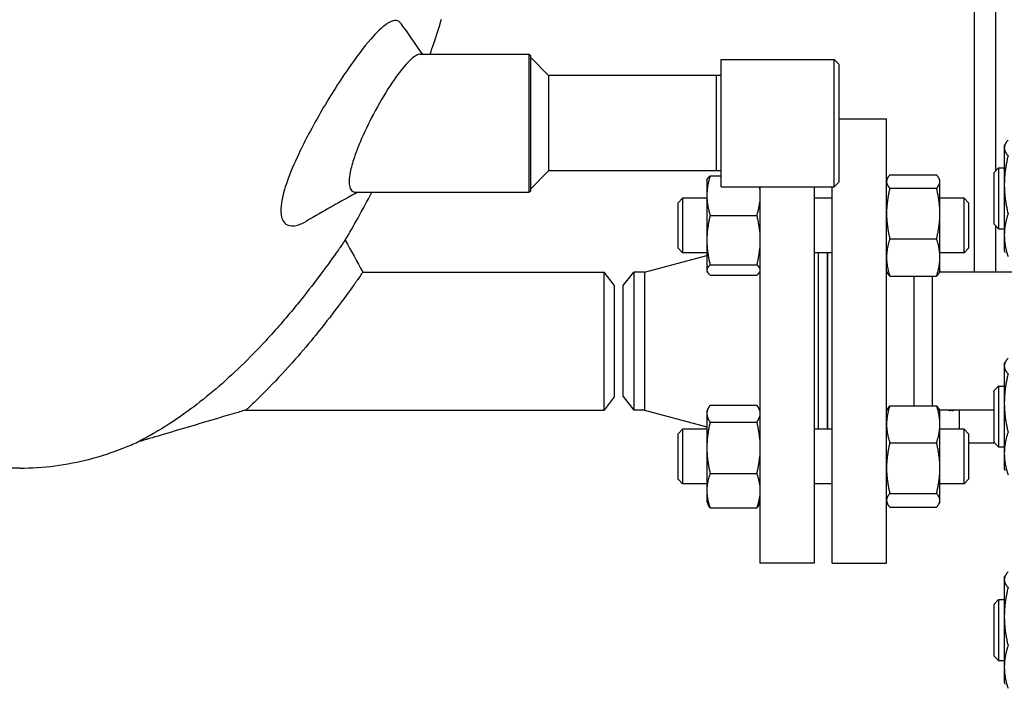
# Model space of a CAD drawing. Header units: inches. Extents: x 24 to 1128, y -69 to 748.
# Tile 501 of 656: x 738.41 to 751.96, y 163.26 to 172.47. Entities that reach past the tile are written whole.
import ezdxf

# ---------------------------------------------------------------- set-up
doc = ezdxf.new("R2010")
doc.units = ezdxf.units.IN
doc.header["$LTSCALE"] = 32
doc.header["$MEASUREMENT"] = 0
doc.layers.add('Visible (ANSI)', color=7, linetype='Continuous', lineweight=30)

msp = doc.modelspace()

# ---------------------------------------------------------------- linework, layer by layer
at = {"layer": 'Visible (ANSI)'}
for p, q in [((751.54563, 181.04384), (751.54563, 168.99617)), ((751.84563, 170.39441), (751.84563, 181.04384)), ((743.92002, 171.99617), (745.42124, 171.99617)), ((745.42124, 170.09617), (745.42124, 171.99617)), ((745.43687, 171.98054), (745.42124, 171.99617)), ((745.43687, 171.98054), (745.43687, 170.11179)), ((745.68687, 171.70367), (745.43687, 171.95367)), ((748.06187, 170.17117), (748.06187, 171.92117)), ((748.06187, 171.92117), (749.61937, 171.92117)), ((749.61937, 170.17117), (749.61937, 171.92117)), ((749.68187, 171.85867), (749.61937, 171.92117)), ((749.68187, 171.85867), (749.68187, 170.23367)), ((747.99937, 171.70367), (745.68687, 171.70367)), ((745.68687, 171.70367), (745.68687, 170.38867)), ((747.99937, 170.38867), (747.99937, 171.70367)), ((748.06187, 171.70203), (747.99937, 171.70367)), ((749.68187, 171.10617), (750.34063, 171.10617)), ((750.34063, 164.98617), (750.34063, 171.10617)), ((751.96163, 170.73093), (751.97346, 170.75629)), ((751.96163, 170.73093), (751.96163, 170.70643)), ((751.96163, 170.70643), (751.96163, 170.19802)), ((751.82063, 170.36943), (751.88313, 170.43193)), ((751.88313, 170.43193), (751.88313, 169.59193)), ((751.88313, 170.43193), (751.96163, 170.43193)), ((745.68687, 170.38867), (745.43687, 170.13867)), ((747.99937, 170.38867), (745.68687, 170.38867)), ((747.86663, 170.26216), (747.87228, 170.27428)), ((747.91172, 170.32031), (748.06187, 170.32031)), ((748.06187, 170.39031), (747.99937, 170.38867)), ((750.34063, 170.26216), (750.35047, 170.28326)), ((750.38572, 170.33322), (751.02955, 170.33322)), ((751.07463, 170.26216), (751.06479, 170.28326)), ((751.82063, 169.65443), (751.82063, 170.36943)), ((747.86663, 170.26216), (747.86663, 170.04877)), ((748.06187, 170.17117), (749.61937, 170.17117)), ((748.59563, 170.17117), (748.59563, 164.98617)), ((749.34563, 170.17117), (749.34563, 164.98617)), ((749.59063, 164.98617), (749.59063, 170.17117)), ((749.68187, 170.23367), (749.61937, 170.17117)), ((750.38572, 170.15028), (751.02955, 170.15028)), ((751.07463, 170.24175), (751.07463, 170.26216)), ((751.07463, 169.80225), (751.07463, 170.24175)), ((751.96163, 170.19802), (751.96163, 169.50352)), ((743.03107, 170.09617), (745.42124, 170.09617)), ((745.43687, 170.11179), (745.42124, 170.09617)), ((747.47063, 169.94966), (747.53313, 170.01216)), ((747.53313, 170.01216), (747.53313, 169.26216)), ((747.86663, 170.01216), (747.53313, 170.01216)), ((747.86663, 170.04877), (747.86663, 169.43566)), ((749.59063, 170.01216), (749.34563, 170.01216)), ((751.40813, 170.01216), (751.07463, 170.01216)), ((751.40813, 169.26216), (751.40813, 170.01216)), ((751.47063, 169.94966), (751.40813, 170.01216)), ((747.47063, 169.32466), (747.47063, 169.94966)), ((751.47063, 169.94966), (751.47063, 169.32466)), ((747.91172, 169.77723), (748.55555, 169.77723)), ((751.07463, 169.19766), (751.07463, 169.80225)), ((751.82063, 169.65443), (751.88313, 169.59193)), ((751.84563, 168.99617), (751.84563, 169.62943)), ((751.88313, 169.59193), (751.96163, 169.59193)), ((750.38572, 169.45422), (751.02955, 169.45422)), ((751.96163, 169.50352), (751.96163, 169.29293)), ((747.47063, 169.32466), (747.53313, 169.26216)), ((747.86663, 169.43566), (747.86663, 169.02405)), ((751.47063, 169.32466), (751.40813, 169.26216)), ((747.00786, 168.99617), (747.86663, 169.22604)), ((747.86663, 169.26216), (747.53313, 169.26216)), ((749.59063, 169.26216), (749.34563, 169.26216)), ((749.40563, 166.83018), (749.40563, 169.26216)), ((749.52563, 166.83018), (749.52563, 169.26216)), ((749.53063, 166.83018), (749.53063, 169.26216)), ((751.40813, 169.26216), (751.07463, 169.26216)), ((751.07463, 169.01216), (751.07463, 169.19766)), ((751.96163, 169.29293), (751.97346, 169.26756)), ((747.91172, 169.09408), (748.55555, 169.09408)), ((743.13048, 168.99617), (746.45251, 168.99617)), ((746.45251, 167.09617), (746.45251, 168.99617)), ((746.59063, 168.81617), (746.45251, 168.99617)), ((746.71563, 168.80867), (746.85951, 168.99617)), ((747.00786, 168.99617), (746.85951, 168.99617)), ((746.85951, 168.99617), (746.85951, 167.09617)), ((747.00786, 168.99617), (747.00786, 167.09617)), ((747.86663, 169.02405), (747.86663, 169.01216)), ((747.86663, 169.01216), (747.87228, 169.00004)), ((747.91172, 168.95401), (748.55555, 168.95401)), ((748.59563, 169.00144), (748.59498, 169.00004)), ((750.34063, 169.01216), (750.35047, 168.99106)), ((750.38572, 168.9411), (751.02955, 168.9411)), ((750.72063, 167.1533), (750.72063, 168.9411)), ((750.97063, 168.9411), (750.97063, 167.78648)), ((751.07463, 169.01216), (751.06479, 168.99106)), ((752.57063, 168.99617), (751.06718, 168.99617)), ((746.59063, 168.81617), (746.59063, 167.27617)), ((746.71563, 167.28367), (746.71563, 168.80867)), ((750.97063, 167.78648), (750.97063, 167.1533)), ((751.96163, 167.72572), (751.97346, 167.75109)), ((751.96163, 167.72572), (751.96163, 167.70122)), ((751.96163, 167.70122), (751.96163, 167.19281)), ((751.82063, 167.36422), (751.88313, 167.42672)), ((751.88313, 167.42672), (751.88313, 166.58672)), ((751.88313, 167.42672), (751.96163, 167.42672)), ((746.71563, 167.28367), (746.85951, 167.09617)), ((751.82063, 166.64922), (751.82063, 167.36422)), ((746.59063, 167.27617), (746.45251, 167.09617)), ((747.91172, 167.16314), (748.55555, 167.16314)), ((750.38572, 167.1533), (751.02955, 167.1533)), ((751.96163, 167.19281), (751.96163, 166.49831)), ((741.52174, 167.09617), (746.45251, 167.09617)), ((747.00786, 167.09617), (746.85951, 167.09617)), ((747.00786, 167.09617), (747.86663, 166.8663)), ((747.86663, 167.08018), (747.88307, 167.11543)), ((747.86663, 167.08018), (747.86663, 167.04681)), ((747.86663, 167.04681), (747.86663, 166.57649)), ((748.59563, 167.0909), (748.58419, 167.11543)), ((750.34063, 167.08018), (750.35137, 167.10319)), ((751.07463, 167.08018), (751.0639, 167.10319)), ((751.82063, 167.09617), (751.06718, 167.09617)), ((751.07463, 166.89955), (751.07463, 167.08018)), ((751.24563, 167.09006), (751.21863, 167.09006)), ((751.34563, 166.83018), (751.34563, 167.09617)), ((747.91172, 166.93047), (748.55555, 166.93047)), ((751.07463, 166.29675), (751.07463, 166.89955)), ((747.47063, 166.76768), (747.53313, 166.83018)), ((747.47063, 166.14268), (747.47063, 166.76768)), ((747.53313, 166.83018), (747.53313, 166.08018)), ((747.86663, 166.83018), (747.53313, 166.83018)), ((749.59063, 166.83018), (749.34563, 166.83018)), ((751.40813, 166.83018), (751.07463, 166.83018)), ((751.40813, 166.08018), (751.40813, 166.83018)), ((751.47063, 166.76768), (751.40813, 166.83018)), ((751.47063, 166.76768), (751.47063, 166.14268)), ((750.38572, 166.64581), (751.02955, 166.64581)), ((751.8311, 166.63876), (751.47063, 166.63876)), ((751.82063, 166.64922), (751.88313, 166.58672)), ((747.86663, 166.57649), (747.86663, 165.98486)), ((751.88313, 166.58672), (751.96163, 166.58672)), ((751.96163, 166.49831), (751.96163, 166.28772)), ((738.40563, 166.29617), (736.96578, 166.29617)), ((747.91172, 166.22251), (748.55555, 166.22251)), ((751.07463, 165.85238), (751.07463, 166.29675)), ((751.96163, 166.28772), (751.97346, 166.26236)), ((747.47063, 166.14268), (747.53313, 166.08018)), ((747.86663, 166.08018), (747.53313, 166.08018)), ((749.59063, 166.08018), (749.34563, 166.08018)), ((751.40813, 166.08018), (751.07463, 166.08018)), ((751.47063, 166.14268), (751.40813, 166.08018)), ((747.86663, 165.98486), (747.86663, 165.83018)), ((750.38572, 165.94769), (751.02955, 165.94769)), ((747.86663, 165.83018), (747.88307, 165.79492)), ((748.59563, 165.81946), (748.58419, 165.79492)), ((750.34063, 165.83018), (750.35137, 165.80716)), ((751.07463, 165.83018), (751.0639, 165.80716)), ((751.07463, 165.83018), (751.07463, 165.85238)), ((747.91172, 165.74722), (748.55555, 165.74722)), ((750.38572, 165.75706), (751.02955, 165.75706)), ((749.34563, 164.98617), (748.59563, 164.98617)), ((749.59063, 164.98617), (750.34063, 164.98617)), ((751.96163, 164.78416), (751.97346, 164.80952)), ((751.96163, 164.78416), (751.96163, 164.75966)), ((751.96163, 164.75966), (751.96163, 164.25125)), ((751.82063, 164.42266), (751.88313, 164.48516)), ((751.88313, 164.48516), (751.88313, 163.64516)), ((751.88313, 164.48516), (751.96163, 164.48516)), ((751.82063, 163.70766), (751.82063, 164.42266)), ((751.96163, 164.25125), (751.96163, 163.55675)), ((751.82063, 163.70766), (751.88313, 163.64516)), ((751.88313, 163.64516), (751.96163, 163.64516)), ((751.96163, 163.55675), (751.96163, 163.34616)), ((751.96163, 163.34616), (751.97346, 163.32079))]:
    msp.add_line(p, q, dxfattribs=at)
for centre, start_param, end_param in [((751.21863, 167.11428), 0.84455714, 1.57079633), ((751.24563, 167.11428), 1.57079633, 2.29703552)]:
    msp.add_ellipse(centre, major_axis=(-0.0315, 0), ratio=0.76910298, start_param=start_param, end_param=end_param, dxfattribs=at)
for points, knots in [([(743.49447, 172.4352), (743.48222, 172.42851), (743.46949, 172.42058), (743.39233, 172.36726), (743.3185, 172.29572), (743.14146, 172.09246), (743.03628, 171.95288), (742.80047, 171.61031), (742.66887, 171.40126), (742.43712, 170.99998), (742.33502, 170.80965), (742.18391, 170.49082), (742.1283, 170.36008), (742.05236, 170.14221), (742.02762, 170.0529), (742.00939, 169.94724), (742.00608, 169.92203), (742.00282, 169.88332), (742.00208, 169.86902), (742.00163, 169.84268), (742.00184, 169.83058), (742.00332, 169.8039), (742.00487, 169.78969), (742.01189, 169.74834), (742.01975, 169.72435), (742.04478, 169.67792), (742.06401, 169.65878), (742.12559, 169.62687), (742.17442, 169.62599), (742.26837, 169.65234), (742.3099, 169.67096), (742.35354, 169.69658)], [0.86335203, 0.86335203, 0.86335203, 0.86335203, 1.14491927, 1.14491927, 2.51064076, 2.51064076, 4.14557022, 4.14557022, 6.05940486, 6.05940486, 7.6794995, 7.6794995, 8.85307641, 8.85307641, 9.78494384, 9.78494384, 10.09656497, 10.09656497, 10.29056056, 10.29056056, 10.46838299, 10.46838299, 10.69928088, 10.69928088, 11.18444846, 11.18444846, 11.82805016, 11.82805016, 12.87879798, 12.87879798, 13.60570538, 13.60570538, 13.60570538, 13.60570538]), ([(743.62061, 172.4513), (743.61207, 172.45613), (743.60276, 172.45925), (743.59271, 172.46068), (743.56502, 172.46461), (743.53202, 172.45571), (743.49447, 172.4352)], [24.16231234, 24.16231234, 24.16231234, 24.16231234, 24.47569364, 24.47569364, 24.47569364, 25.33904567, 25.33904567, 25.33904567, 25.33904567]), ([(744.05645, 171.99617), (744.07356, 172.04585), (744.09047, 172.09575), (744.14391, 172.25583), (744.17971, 172.36685), (744.2146, 172.47887)], [7.2509366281, 7.2509366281, 7.2509366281, 7.2509366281, 7.265335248, 7.265335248, 7.2969242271, 7.2969242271, 7.2969242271, 7.2969242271]), ([(743.81549, 171.94535), (743.78747, 171.92266), (743.75706, 171.89289), (743.66576, 171.79127), (743.60116, 171.70574), (743.4571, 171.49173), (743.37723, 171.35906), (743.23324, 171.09353), (743.1685, 170.9626), (743.06886, 170.73342), (743.03088, 170.63512), (742.97951, 170.47356), (742.96277, 170.40845), (742.94866, 170.32689), (742.94572, 170.30455), (742.94278, 170.26955), (742.94214, 170.25612), (742.94198, 170.23108), (742.94242, 170.21945), (742.94472, 170.1935), (742.94705, 170.17991), (742.95798, 170.1398), (742.97072, 170.12009), (743.00021, 170.1002), (743.01473, 170.09617), (743.03107, 170.09617)], [1.0627492, 1.0627492, 1.0627492, 1.0627492, 1.64036993, 1.64036993, 2.7000375, 2.7000375, 3.93144941, 3.93144941, 5.02521492, 5.02521492, 5.87605571, 5.87605571, 6.5285786, 6.5285786, 6.79569866, 6.79569866, 6.97668958, 6.97668958, 7.15283969, 7.15283969, 7.39635371, 7.39635371, 7.95996463, 7.95996463, 8.36568138, 8.36568138, 8.36568138, 8.36568138]), ([(743.92002, 171.99617), (743.90229, 171.99617), (743.88171, 171.98919), (743.84506, 171.9678), (743.83062, 171.95761), (743.81549, 171.94535)], [16.48877564, 16.48877564, 16.48877564, 16.48877564, 17.014598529, 17.014598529, 17.326531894, 17.326531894, 17.326531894, 17.326531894]), ([(742.88637, 169.43584), (742.94533, 169.53396), (743.00326, 169.63394), (743.126, 169.85349), (743.19046, 169.97367), (743.2535, 170.09617)], [6.9772203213, 6.9772203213, 6.9772203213, 6.9772203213, 7.0128876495, 7.0128876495, 7.0541574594, 7.0541574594, 7.0541574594, 7.0541574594]), ([(742.88637, 169.43584), (742.88637, 169.43584), (742.8863, 169.43573), (742.88577, 169.43496), (742.88482, 169.43358), (742.88077, 169.42769), (742.87665, 169.4217), (742.8642, 169.40368), (742.85525, 169.39073), (742.82223, 169.34319), (742.79223, 169.30025), (742.71278, 169.1883), (742.66173, 169.11731), (742.60377, 169.03866)], [25.28781271, 25.28781271, 25.28781271, 25.28781271, 25.36222984, 25.36222984, 25.57270578, 25.57270578, 25.92767405, 25.92767405, 26.35145729, 26.35145729, 27.19354897, 27.19354897, 28.15853636, 28.15853636, 28.15853636, 28.15853636]), ([(742.60377, 169.03866), (742.59278, 169.02374), (742.58153, 169.00854), (742.57005, 168.99309), (742.48066, 168.87283), (742.37795, 168.73883), (742.24262, 168.57077), (742.21848, 168.54109), (742.194, 168.51127)], [28.15853636, 28.15853636, 28.15853636, 28.15853636, 28.34163803, 28.34163803, 28.34163803, 29.76699268, 29.76699268, 30.07064608, 30.07064608, 30.07064608, 30.07064608]), ([(743.13048, 168.99617), (743.13048, 168.99617), (743.13048, 168.99617), (743.13042, 168.99608), (743.12988, 168.9953), (743.12736, 168.99167), (743.12486, 168.98806), (743.11276, 168.97062), (743.09825, 168.94973), (743.05461, 168.88746), (743.02358, 168.84346), (742.94008, 168.72686), (742.88484, 168.65083), (742.82394, 168.56908)], [15.57288469, 15.57288469, 15.57288469, 15.57288469, 15.58267383, 15.58267383, 15.74583363, 15.74583363, 15.98165305, 15.98165305, 16.56102011, 16.56102011, 17.25470942, 17.25470942, 18.13336617, 18.13336617, 18.13336617, 18.13336617]), ([(742.194, 168.51127), (742.06819, 168.3582), (741.93323, 168.20204), (741.57384, 167.81315), (741.34076, 167.5862), (740.86658, 167.18085), (740.64113, 167.01859), (740.3765, 166.84803), (740.29362, 166.79832), (740.16515, 166.72532), (740.11348, 166.69769), (740.06037, 166.66995), (740.04687, 166.66305), (740.0376, 166.65833), (740.03605, 166.65754), (740.03453, 166.65677), (740.03418, 166.65659), (740.03403, 166.65651), (740.03401, 166.6565), (740.03401, 166.6565)], [1.72900805, 1.72900805, 1.72900805, 1.72900805, 3.28877926, 3.28877926, 5.72878536, 5.72878536, 8.26886017, 8.26886017, 9.4658451, 9.4658451, 10.45038863, 10.45038863, 10.97715866, 10.97715866, 11.13610264, 11.13610264, 11.23205414, 11.23205414, 11.2579288, 11.2579288, 11.2579288, 11.2579288]), ([(742.82394, 168.56908), (742.74619, 168.46469), (742.6595, 168.35141), (742.53992, 168.20089), (742.51086, 168.16474), (742.48148, 168.12858)], [18.13336617, 18.13336617, 18.13336617, 18.13336617, 19.25536711, 19.25536711, 19.60797911, 19.60797911, 19.60797911, 19.60797911]), ([(742.48148, 168.12858), (742.39085, 168.01717), (742.29706, 167.90584), (742.07447, 167.65203), (741.94972, 167.51834), (741.77776, 167.34218), (741.71668, 167.28169), (741.61877, 167.18689), (741.57997, 167.15035), (741.54217, 167.11507), (741.53309, 167.10666), (741.52533, 167.09948), (741.52368, 167.09796), (741.52207, 167.09647), (741.52174, 167.09617), (741.52174, 167.09617)], [1.47461293, 1.47461293, 1.47461293, 1.47461293, 2.56156061, 2.56156061, 4.07193041, 4.07193041, 4.97837841, 4.97837841, 5.78855717, 5.78855717, 6.17561623, 6.17561623, 6.34088397, 6.34088397, 6.45343416, 6.45343416, 6.45343416, 6.45343416]), ([(741.52174, 167.09617), (741.52162, 167.09613), (741.52146, 167.09609), (741.5211, 167.09598), (741.5209, 167.09592), (741.52045, 167.09579), (741.5202, 167.09572), (741.51952, 167.09552), (741.51907, 167.09539), (741.51755, 167.09494), (741.51647, 167.09463), (741.51218, 167.09337), (741.50897, 167.09243), (741.49611, 167.08866), (741.48647, 167.08583), (741.4479, 167.07452), (741.41898, 167.06602), (741.30328, 167.03198), (741.21651, 167.00636), (740.86956, 166.90368), (740.6095, 166.8262), (740.24421, 166.71823), (740.13911, 166.68727), (740.03401, 166.6565)], [0, 0, 0, 0, 0.00200815, 0.00200815, 0.00382698, 0.00382698, 0.0058643, 0.0058643, 0.00944926, 0.00944926, 0.01797059, 0.01797059, 0.04350561, 0.04350561, 0.12009243, 0.12009243, 0.34985463, 0.34985463, 1.03917033, 1.03917033, 3.10701346, 3.10701346, 3.94177252, 3.94177252, 3.94177252, 3.94177252]), ([(738.40563, 166.29617), (738.56743, 166.29617), (738.72923, 166.30667), (739.05096, 166.34836), (739.21089, 166.37957), (739.52725, 166.46193), (739.68369, 166.51309), (739.90364, 166.59958), (739.96905, 166.6272), (740.03401, 166.6565)], [6.283185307, 6.283185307, 6.283185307, 6.283185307, 6.347905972, 6.347905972, 6.412626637, 6.412626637, 6.477347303, 6.477347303, 6.505000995, 6.505000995, 6.505000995, 6.505000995])]:
    msp.add_open_spline(points, degree=3, knots=knots, dxfattribs=at)
for points in [[(743.65006, 172.42361), (743.6416, 172.43579), (743.63176, 172.445), (743.62061, 172.4513)], [(743.65006, 172.42361), (743.74965, 172.28038), (743.84944, 172.13791), (743.94926, 171.99617)], [(743.06466, 170.09617), (742.82368, 169.97147), (742.58709, 169.83372), (742.35356, 169.69658)], [(742.88637, 169.43584), (742.96773, 169.28928), (743.04912, 169.14273), (743.13048, 168.99617)]]:
    msp.add_open_spline(points, degree=3, dxfattribs=at)
for points, weights in [([(752.0135, 170.81387), (751.96163, 170.75629), (751.96163, 170.70643)], [1, 1.0379548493, 1]), ([(751.96163, 170.70643), (751.96163, 170.65656), (752.0135, 170.59899)], [1, 1.0379548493, 1]), ([(752.0135, 170.59899), (751.96163, 170.38411), (751.96163, 170.19802)], [1, 1.0379548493, 1]), ([(747.91172, 170.32031), (747.86663, 170.17479), (747.86663, 170.04877)], [1, 1.0379548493, 1]), ([(747.87228, 170.27428), (747.88235, 170.29586), (747.91172, 170.32031)], [1.0174265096, 1.0244025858, 1]), ([(750.38572, 170.33322), (750.34063, 170.2842), (750.34063, 170.24175)], [1, 1.0379548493, 1]), ([(751.07463, 170.24175), (751.07463, 170.2842), (751.02955, 170.33322)], [1, 1.0379548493, 1]), ([(748.59563, 170.13627), (748.59367, 170.15358), (748.59093, 170.17117)], [1.01693131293, 1.0185833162, 1.0189015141]), ([(750.34063, 170.24175), (750.34063, 170.1993), (750.38572, 170.15028)], [1, 1.0379548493, 1]), ([(750.38572, 170.15028), (750.34063, 169.96377), (750.34063, 169.80225)], [1, 1.0379548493, 1]), ([(751.02955, 170.15028), (751.07463, 170.1993), (751.07463, 170.24175)], [1, 1.0379548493, 1]), ([(751.07463, 169.80225), (751.07463, 169.96377), (751.02955, 170.15028)], [1, 1.0379548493, 1]), ([(751.96163, 170.19802), (751.96163, 170.01193), (752.0135, 169.79705)], [1, 1.0379548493, 1]), ([(747.86663, 170.04877), (747.86663, 169.92275), (747.91172, 169.77723)], [1, 1.0379548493, 1]), ([(748.55555, 169.77723), (748.58586, 169.87509), (748.59563, 169.96128)], [1, 1.02520879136, 1.01693131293]), ([(747.91172, 169.77723), (747.86663, 169.59418), (747.86663, 169.43566)], [1, 1.0379548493, 1]), ([(748.59563, 169.54572), (748.58586, 169.65415), (748.55555, 169.77723)], [1.01693131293, 1.02520879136, 1]), ([(750.34063, 169.80225), (750.34063, 169.64073), (750.38572, 169.45422)], [1, 1.0379548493, 1]), ([(751.02955, 169.45422), (751.07463, 169.64073), (751.07463, 169.80225)], [1, 1.0379548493, 1]), ([(752.0135, 169.79705), (751.96163, 169.63974), (751.96163, 169.50352)], [1, 1.0379548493, 1]), ([(750.38572, 169.45422), (750.34063, 169.31673), (750.34063, 169.19766)], [1, 1.0379548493, 1]), ([(751.07463, 169.19766), (751.07463, 169.31673), (751.02955, 169.45422)], [1, 1.0379548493, 1]), ([(751.96163, 169.50352), (751.96163, 169.36729), (752.0135, 169.20999)], [1, 1.0379548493, 1]), ([(747.86663, 169.43566), (747.86663, 169.27713), (747.91172, 169.09408)], [1, 1.0379548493, 1]), ([(748.55555, 169.09408), (748.58586, 169.21717), (748.59563, 169.3256)], [1, 1.02520879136, 1.01693131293]), ([(750.34063, 169.19766), (750.34063, 169.07859), (750.38572, 168.9411)], [1, 1.0379548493, 1]), ([(751.02955, 168.9411), (751.07463, 169.07859), (751.07463, 169.19766)], [1, 1.0379548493, 1]), ([(747.91172, 169.09408), (747.86663, 169.05655), (747.86663, 169.02405)], [1, 1.0379548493, 1]), ([(748.59563, 169.04661), (748.58586, 169.06884), (748.55555, 169.09408)], [1.01693131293, 1.02520879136, 1]), ([(747.86663, 169.02405), (747.86663, 168.99154), (747.91172, 168.95401)], [1, 1.0379548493, 1]), ([(748.55555, 168.95401), (748.58586, 168.97925), (748.59563, 169.00148)], [1, 1.02520879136, 1.01693131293]), ([(750.38572, 168.9411), (750.36148, 168.96746), (750.35047, 168.99106)], [1, 1.02005640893, 1.0189160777]), ([(751.06479, 168.99106), (751.05379, 168.96746), (751.02955, 168.9411)], [1.0189160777, 1.02005640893, 1]), ([(752.0135, 167.80866), (751.96163, 167.75109), (751.96163, 167.70122)], [1, 1.0379548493, 1]), ([(751.96163, 167.70122), (751.96163, 167.65136), (752.0135, 167.59378)], [1, 1.0379548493, 1]), ([(752.0135, 167.59378), (751.96163, 167.3789), (751.96163, 167.19281)], [1, 1.0379548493, 1]), ([(747.91172, 167.16314), (747.86663, 167.1008), (747.86663, 167.04681)], [1, 1.0379548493, 1]), ([(748.59563, 167.08429), (748.58586, 167.12122), (748.55555, 167.16314)], [1.01693131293, 1.02520879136, 1]), ([(750.38572, 167.1533), (750.34063, 167.01732), (750.34063, 166.89955)], [1, 1.0379548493, 1]), ([(750.35137, 167.10319), (750.36242, 167.1269), (750.38572, 167.1533)], [1.0189731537, 1.01926212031, 1]), ([(751.02955, 167.1533), (751.05285, 167.1269), (751.0639, 167.10319)], [1, 1.01926212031, 1.0189731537]), ([(751.07463, 166.89955), (751.07463, 167.01732), (751.02955, 167.1533)], [1, 1.0379548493, 1]), ([(751.96163, 167.19281), (751.96163, 167.00672), (752.0135, 166.79184)], [1, 1.0379548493, 1]), ([(747.86663, 167.04681), (747.86663, 166.99281), (747.91172, 166.93047)], [1, 1.0379548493, 1]), ([(747.91172, 166.93047), (747.86663, 166.74077), (747.86663, 166.57649)], [1, 1.0379548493, 1]), ([(748.55555, 166.93047), (748.58586, 166.97239), (748.59563, 167.00932)], [1, 1.02520879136, 1.01693131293]), ([(748.59563, 166.69054), (748.58586, 166.80291), (748.55555, 166.93047)], [1.01693131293, 1.02520879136, 1]), ([(750.34063, 166.89955), (750.34063, 166.78179), (750.38572, 166.64581)], [1, 1.0379548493, 1]), ([(751.02955, 166.64581), (751.07463, 166.78179), (751.07463, 166.89955)], [1, 1.0379548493, 1]), ([(752.0135, 166.79184), (751.96163, 166.63454), (751.96163, 166.49831)], [1, 1.0379548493, 1]), ([(750.38572, 166.64581), (750.34063, 166.45875), (750.34063, 166.29675)], [1, 1.0379548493, 1]), ([(751.07463, 166.29675), (751.07463, 166.45875), (751.02955, 166.64581)], [1, 1.0379548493, 1]), ([(747.86663, 166.57649), (747.86663, 166.4122), (747.91172, 166.22251)], [1, 1.0379548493, 1]), ([(751.96163, 166.49831), (751.96163, 166.36208), (752.0135, 166.20478)], [1, 1.0379548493, 1]), ([(748.55555, 166.22251), (748.58586, 166.35007), (748.59563, 166.46243)], [1, 1.02520879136, 1.01693131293]), ([(747.91172, 166.22251), (747.86663, 166.09515), (747.86663, 165.98486)], [1, 1.0379548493, 1]), ([(748.59563, 166.06143), (748.58586, 166.13687), (748.55555, 166.22251)], [1.01693131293, 1.02520879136, 1]), ([(750.34063, 166.29675), (750.34063, 166.13475), (750.38572, 165.94769)], [1, 1.0379548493, 1]), ([(751.02955, 165.94769), (751.07463, 166.13475), (751.07463, 166.29675)], [1, 1.0379548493, 1]), ([(747.86663, 165.98486), (747.86663, 165.87457), (747.91172, 165.74722)], [1, 1.0379548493, 1]), ([(750.38572, 165.94769), (750.34063, 165.89661), (750.34063, 165.85238)], [1, 1.0379548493, 1]), ([(751.07463, 165.85238), (751.07463, 165.89661), (751.02955, 165.94769)], [1, 1.0379548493, 1]), ([(747.91172, 165.74722), (747.8937, 165.77213), (747.88307, 165.79492)], [1, 1.01482964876, 1.01807087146]), ([(748.55555, 165.74722), (748.58586, 165.83285), (748.59563, 165.90829)], [1, 1.02520879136, 1.01693131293]), ([(748.58419, 165.79492), (748.57356, 165.77213), (748.55555, 165.74722)], [1.01807087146, 1.01482964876, 1]), ([(750.34063, 165.85238), (750.34063, 165.80814), (750.38572, 165.75706)], [1, 1.0379548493, 1]), ([(751.02955, 165.75706), (751.07463, 165.80814), (751.07463, 165.85238)], [1, 1.0379548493, 1]), ([(752.0135, 164.8671), (751.96163, 164.80952), (751.96163, 164.75966)], [1, 1.0379548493, 1]), ([(751.96163, 164.75966), (751.96163, 164.7098), (752.0135, 164.65222)], [1, 1.0379548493, 1]), ([(752.0135, 164.65222), (751.96163, 164.43734), (751.96163, 164.25125)], [1, 1.0379548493, 1]), ([(751.96163, 164.25125), (751.96163, 164.06516), (752.0135, 163.85028)], [1, 1.0379548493, 1]), ([(752.0135, 163.85028), (751.96163, 163.69298), (751.96163, 163.55675)], [1, 1.0379548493, 1]), ([(751.96163, 163.55675), (751.96163, 163.42052), (752.0135, 163.26322)], [1, 1.0379548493, 1])]:
    msp.add_rational_spline(points, weights, degree=2, dxfattribs=at)

doc.saveas('drawing.dxf')
